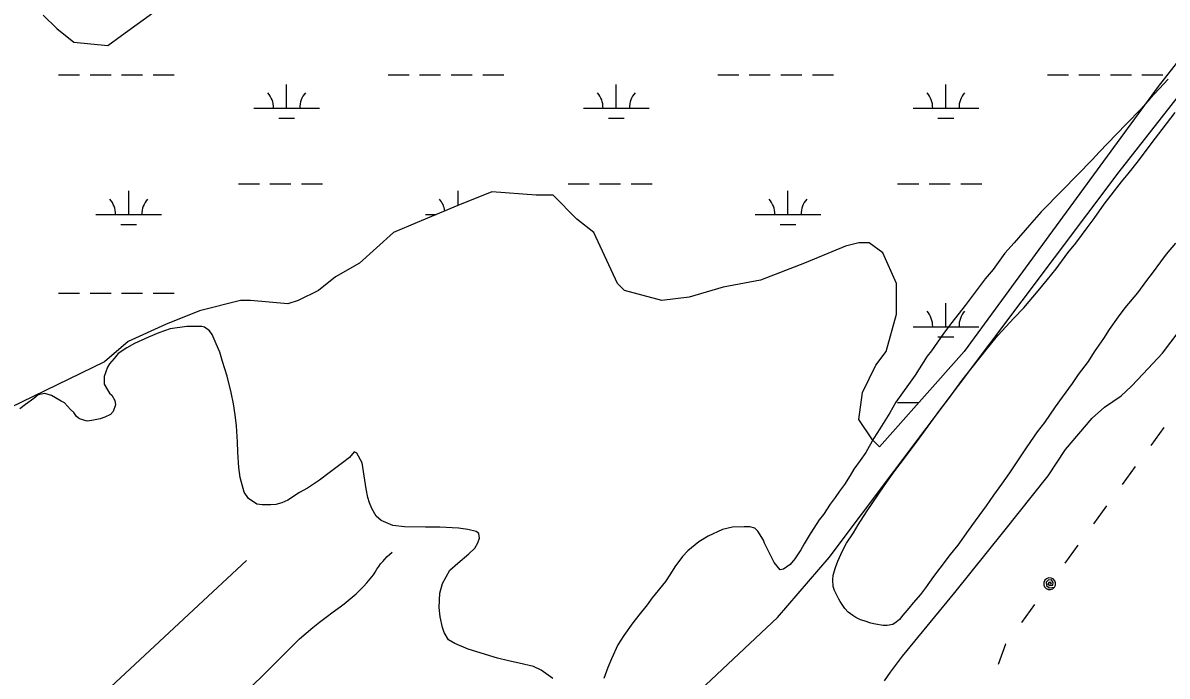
# Model space of a CAD drawing. Extents: x 3535183 to 3573198, y 534952 to 560562.
# Drawn here: x 3557679 to 3559421, y 555219 to 556214 of the extents above; entities that cross this region are included whole.
import ezdxf

# ---------------------------------------------------------------- set-up
doc = ezdxf.new("R2010")
doc.units = 0
for name, color, linetype in [('V-DTCH-CNTR', 7, 'Continuous'), ('V-ROAD-CNTR', 7, 'Continuous'), ('V-SITE-VEGE', 7, 'Continuous'), ('V-TOPO-SHOR', 7, 'Continuous'), ('V-UTIL-LINE', 7, 'Continuous'), ('V-WETL-SWMP', 7, 'Continuous')]:
    doc.layers.add(name, color=color, linetype=linetype)

msp = doc.modelspace()

# ---------------------------------------------------------------- linework, layer by layer
at = {"layer": 'V-DTCH-CNTR'}
for points in [[(3557973.2, 555149.8), (3558100.1, 555276.2), (3558110.1, 555284.7), (3558120.2, 555293), (3558130.4, 555301.2), (3558140.8, 555309.2), (3558151.3, 555317), (3558162, 555324.6), (3558168.3, 555329.3), (3558174.4, 555334.2), (3558180.3, 555339.3), (3558186.2, 555344.5), (3558191.8, 555350), (3558197.3, 555355.6), (3558202.6, 555361.4), (3558207.7, 555367.3), (3558212.6, 555373.4), (3558215.1, 555377.7), (3558217.8, 555381.9), (3558220.6, 555386), (3558223.6, 555390), (3558226.8, 555393.8), (3558230.1, 555397.5), (3558233.6, 555401.1), (3558237.2, 555404.5), (3558241, 555407.8)], [(3557805, 555195.6), (3557938.5, 555320.1), (3558019.4, 555395.4)]]:
    msp.add_lwpolyline(points, dxfattribs=at)
at = {"layer": 'V-ROAD-CNTR'}
for points in [[(3558827.8, 555308.4), (3558906.4, 555399.8), (3559348.1, 555987.2), (3559556.5, 556253), (3559781.1, 556564.5), (3560311.6, 557276.4)], [(3558710, 555197.6), (3558827.8, 555308.4)]]:
    msp.add_lwpolyline(points, dxfattribs=at)
at = {"layer": 'V-SITE-VEGE'}
for points in [[(3559422.8, 556128), (3559395.4, 556098.7), (3559381, 556082.6), (3559359.6, 556060.4), (3559344.1, 556044.3), (3559317.8, 556016.8), (3559307.7, 556006), (3559284.4, 555982.1), (3559261.7, 555959.3), (3559229.5, 555926.4), (3559211.6, 555906.1), (3559188.3, 555879.2), (3559174, 555863), (3559156.1, 555838.5), (3559144.2, 555824.1), (3559113.8, 555783.5), (3559093.5, 555757.8), (3559080.9, 555741), (3559062.5, 555714.7), (3559055.9, 555706.3), (3559037.4, 555677.6), (3559008.2, 555636.4), (3558999.2, 555620.2), (3558983.7, 555595.7), (3558974.8, 555581.4), (3558962.3, 555559.8), (3558953.9, 555547.3)], [(3559434.1, 555878.5), (3559419.8, 555861.6), (3559411.1, 555849.9), (3559398.3, 555833), (3559389.7, 555821.7), (3559375.9, 555802.8), (3559357, 555779.8), (3559346.8, 555766.4), (3559333, 555747), (3559324.3, 555733.2), (3559310, 555713.2), (3559300.9, 555698.4), (3559285.6, 555678.4), (3559276.4, 555664.6), (3559261.6, 555643.7), (3559250.9, 555629.3), (3559234.5, 555605.3), (3559223.3, 555591), (3559207.5, 555568.4), (3559181, 555528.5), (3559169.2, 555511.7), (3559157, 555494.8), (3559145.7, 555478.4), (3559128.9, 555455.4), (3559118.2, 555441), (3559102.4, 555418.5), (3559090.6, 555404.2), (3559075.3, 555383.7), (3559065.6, 555370.9), (3559053.4, 555353.6), (3559045.7, 555343.3), (3559034.5, 555331), (3559027.9, 555322.8), (3559018.7, 555312.1), (3559013.6, 555305.4), (3559008.5, 555301.4), (3559003.4, 555297.8), (3558994.7, 555296.2), (3558989, 555296.2), (3558977.3, 555298.2), (3558970.1, 555299.8), (3558959.9, 555303.3), (3558954.3, 555304.9), (3558947.1, 555308.4), (3558942.5, 555311.5), (3558935.3, 555316.6), (3558930.2, 555322.2), (3558923.1, 555332.9), (3558921.5, 555336.5), (3558914.9, 555349.8), (3558912.8, 555355.9), (3558912.3, 555365.6), (3558912.8, 555372.8), (3558916.3, 555384.6), (3558919.9, 555394.3), (3558927, 555410.1), (3558933.2, 555421.4), (3558943.4, 555437.2), (3558950.5, 555449.5), (3558963.3, 555469.5), (3558990.3, 555508.9), (3559002.6, 555526.3), (3559014.8, 555542.6), (3559032.2, 555565.2), (3559043.4, 555581), (3559075, 555624), (3559088.8, 555641.9), (3559109.2, 555670), (3559124.5, 555689), (3559147.5, 555718.7), (3559163.3, 555737.6), (3559187.8, 555764.2), (3559203.1, 555780.1), (3559224.6, 555805.7), (3559238.9, 555823.1), (3559252.1, 555839.4), (3559270, 555863.5), (3559282.2, 555878.3), (3559299.6, 555901.9), (3559310.3, 555916.2), (3559325.1, 555937.7), (3559351.6, 555971.9), (3559361.8, 555984.2), (3559377.7, 556003.7), (3559387.9, 556017.5), (3559403.7, 556038.5), (3559413.9, 556051.3), (3559433.3, 556077.4)], [(3558063.8, 555480.4), (3558056.6, 555479.8), (3558043.4, 555479.8), (3558035.1, 555481), (3558022.5, 555489.9), (3558015.9, 555499.5), (3558009.9, 555521.6), (3558007.5, 555537.1), (3558006.3, 555560.4), (3558005.7, 555575.9), (3558003.9, 555600.4), (3558002, 555617.2), (3557999.6, 555633.9), (3557996, 555651.2), (3557990, 555675.7), (3557982.8, 555698.4), (3557978.6, 555712.7), (3557973.2, 555725.3), (3557967.2, 555739.6), (3557963, 555745), (3557955.3, 555750.3), (3557951.1, 555751.5), (3557928.4, 555751.5), (3557903.3, 555747.9), (3557886, 555741.9), (3557869.9, 555735.3), (3557849, 555725.7), (3557837, 555719.1), (3557823.9, 555710.2), (3557817.9, 555703), (3557810.8, 555694.6), (3557807.8, 555689.8), (3557802.4, 555675.5), (3557802.4, 555663.5), (3557807.8, 555655.2), (3557810.8, 555649.8), (3557814.4, 555646.8), (3557818.6, 555639), (3557819.8, 555632.5), (3557816.2, 555622.3), (3557812, 555617.5), (3557803.7, 555613.3), (3557796.5, 555610.9), (3557784, 555608.5), (3557776.8, 555607.3), (3557764.9, 555610.9), (3557760.7, 555614.5), (3557756.5, 555620.4), (3557751.1, 555625.2), (3557742.1, 555635.4), (3557737.3, 555637.7), (3557722.4, 555646.7), (3557712.2, 555649.7), (3557702.1, 555647.3), (3557695.5, 555641.9), (3557683, 555632.9), (3557674, 555626.3)], [(3558485.9, 555215.7), (3558468, 555228.2), (3558456.6, 555233.6), (3558434.5, 555238.9), (3558418.4, 555242.5), (3558401.6, 555246.6), (3558356.8, 555260.3), (3558336.5, 555268.7), (3558326.9, 555274.6), (3558320.3, 555285.4), (3558317.9, 555293.1), (3558314.3, 555309.3), (3558312.5, 555323.6), (3558313.7, 555345.7), (3558317.8, 555360.1), (3558329.2, 555380.4), (3558341.1, 555391.1), (3558357.8, 555405.5), (3558366.8, 555413.9), (3558371.5, 555422.3), (3558373.9, 555429.4), (3558373.3, 555436.6), (3558369.1, 555439.6), (3558356.6, 555442.6), (3558342.2, 555444.3), (3558313.6, 555446.1), (3558292, 555446.1), (3558259.8, 555446.6), (3558242.4, 555448.4), (3558224.5, 555456.1), (3558216.7, 555462.7), (3558210.1, 555474.6), (3558206.6, 555483), (3558204.2, 555491.4), (3558201.7, 555504.5), (3558195.7, 555543.9), (3558187.3, 555558.8), (3558183.2, 555560.6), (3558176, 555552.3), (3558165.3, 555543.9), (3558145, 555528.9), (3558130.6, 555517.6), (3558112.1, 555505.6), (3558100.2, 555499), (3558082.3, 555487), (3558077.5, 555485.2), (3558073.3, 555482.8), (3558063.8, 555480.4)], [(3558953.9, 555547.3), (3558944.4, 555534.1), (3558938.4, 555524.5), (3558930.1, 555510.8), (3558922.3, 555500.6), (3558915.8, 555491.1), (3558908, 555480.9), (3558897.9, 555465.3), (3558891.3, 555457), (3558883, 555444.4), (3558877.6, 555436), (3558868.6, 555420.5), (3558863.3, 555411.5), (3558854.3, 555397.8), (3558847.2, 555389.4), (3558837, 555382.2), (3558832.2, 555381), (3558822.7, 555392.4), (3558816.7, 555404.3), (3558808.3, 555421.6), (3558806.5, 555426.4), (3558798.1, 555440.1), (3558793.3, 555444.3), (3558785.6, 555446.7), (3558777.2, 555446.7), (3558759.3, 555446), (3558744.3, 555442.4), (3558722.2, 555432.3), (3558707.9, 555423.9), (3558691.2, 555410.1), (3558683.5, 555401.1), (3558671.5, 555385.6), (3558665, 555374.8), (3558657.2, 555363.5), (3558636.9, 555338.3), (3558629.2, 555327.6), (3558616.6, 555312), (3558607.7, 555300.1), (3558594, 555280.9), (3558585, 555266.6), (3558574.9, 555245.7), (3558569.5, 555232.5), (3558563.6, 555215.8)]]:
    msp.add_lwpolyline(points, dxfattribs=at)
at = {"layer": 'V-TOPO-SHOR'}
for points in [[(3559240.2, 555524.3), (3559266.6, 555564.1), (3559307.1, 555612.1), (3559325.9, 555628.9), (3559351.3, 555645.9), (3559367.2, 555660.6), (3559384.8, 555679.7), (3559414, 555710.7), (3559450.9, 555759)], [(3558990.6, 555211.8), (3558999.9, 555225.4), (3559018.2, 555249.6), (3559098, 555346.4), (3559172.8, 555439.6), (3559240.2, 555524.3)]]:
    msp.add_lwpolyline(points, dxfattribs=at)
at = {"layer": 'V-UTIL-LINE'}
for points in [[(3559416.3, 555598), (3559396.3, 555570.6)], [(3559372.7, 555538.3), (3559352.6, 555510.8)], [(3559329, 555478.5), (3559309, 555451)], [(3559285.4, 555418.7), (3559265.4, 555391.3)], [(3559242.4, 555359.8), (3559245.2, 555359.7), (3559244, 555361.7), (3559241.2, 555361.7), (3559239.8, 555359.1), (3559242.4, 555357), (3559247, 555357.6), (3559247.9, 555361.8), (3559244.9, 555365.6), (3559240.3, 555365.1), (3559237, 555362.2), (3559237.3, 555357.3), (3559241.5, 555353.8), (3559249.6, 555354.5), (3559251.1, 555357.7), (3559251.3, 555361.2), (3559250, 555364.5), (3559247.7, 555367.1), (3559244.5, 555368.5), (3559241, 555368.7), (3559237.7, 555367.5), (3559235.1, 555365.1), (3559233.6, 555361.9), (3559233.5, 555358.4), (3559234.7, 555355.1), (3559237.1, 555352.5), (3559240.2, 555351), (3559243.7, 555350.9), (3559247, 555352.1), (3559249.6, 555354.5)], [(3559219.4, 555328.3), (3559199.3, 555300.8)], [(3559175.7, 555268.5), (3559175.2, 555267.8), (3559163.9, 555236.7)]]:
    msp.add_lwpolyline(points, dxfattribs=at)
at = {"layer": 'V-WETL-SWMP'}
for p, q in [((3557733.1, 556134.7), (3557765.1, 556134.7)), ((3557781.1, 556134.7), (3557813.1, 556134.7)), ((3557829.1, 556134.7), (3557861.1, 556134.7)), ((3557877.1, 556134.7), (3557909.1, 556134.7)), ((3558235, 556134.7), (3558267, 556134.7)), ((3558283, 556134.7), (3558315, 556134.7)), ((3558331, 556134.7), (3558363, 556134.7)), ((3558379, 556134.7), (3558411, 556134.7)), ((3558737, 556134.7), (3558769, 556134.7)), ((3558785, 556134.7), (3558817, 556134.7)), ((3558833, 556134.7), (3558865, 556134.7)), ((3558881, 556134.7), (3558913, 556134.7)), ((3559238.9, 556134.7), (3559270.9, 556134.7)), ((3559286.9, 556134.7), (3559318.9, 556134.7)), ((3559334.9, 556134.7), (3559366.9, 556134.7)), ((3559382.9, 556134.7), (3559414.9, 556134.7)), ((3558080.5, 556084), (3558080.5, 556120)), ((3558582.4, 556084), (3558582.4, 556120)), ((3559084.3, 556084), (3559084.3, 556120)), ((3558030.5, 556084), (3558130.5, 556084)), ((3558532.4, 556084), (3558632.4, 556084)), ((3559034.3, 556084), (3559134.3, 556084)), ((3558068.5, 556068.6), (3558092.5, 556068.6)), ((3558570.4, 556068.6), (3558594.4, 556068.6)), ((3559072.3, 556068.6), (3559096.3, 556068.6)), ((3557840, 555922.1), (3557840, 555958.1)), ((3558007, 555968.6), (3558039, 555968.6)), ((3558055, 555968.6), (3558087, 555968.6)), ((3558103, 555968.6), (3558135, 555968.6)), ((3558341.9, 555936.2), (3558341.9, 555958.1)), ((3558509, 555968.6), (3558541, 555968.6)), ((3558557, 555968.6), (3558589, 555968.6)), ((3558605, 555968.6), (3558637, 555968.6)), ((3558843.8, 555922.1), (3558843.8, 555958.1)), ((3559010.9, 555968.6), (3559042.9, 555968.6)), ((3559058.9, 555968.6), (3559090.9, 555968.6)), ((3559106.9, 555968.6), (3559138.9, 555968.6)), ((3557790, 555922.1), (3557890, 555922.1)), ((3558291.9, 555922.1), (3558308.2, 555922.1)), ((3558793.8, 555922.1), (3558893.8, 555922.1)), ((3557828, 555906.7), (3557852, 555906.7)), ((3558831.8, 555906.7), (3558855.8, 555906.7)), ((3557733.1, 555802.1), (3557765.1, 555802.1)), ((3557781.1, 555802.1), (3557813.1, 555802.1)), ((3557829.1, 555802.1), (3557861.1, 555802.1)), ((3557877.1, 555802.1), (3557909.1, 555802.1)), ((3558080.5, 555786), (3558080.5, 555787.3)), ((3559084.3, 555751.3), (3559084.3, 555787.3)), ((3559034.3, 555751.3), (3559134.3, 555751.3)), ((3559072.3, 555735.9), (3559096.3, 555735.9)), ((3559010.9, 555635.9), (3559042.9, 555635.9))]:
    msp.add_line(p, q, dxfattribs=at)
for points in [[(3557709.9, 556225.8), (3557730.6, 556205.1), (3557756.5, 556184.4), (3557808.2, 556179.2), (3557828.9, 556194.7), (3557942.8, 556277.5)], [(3559464.3, 556189.5), (3559407.4, 556117.1)], [(3559407.4, 556117.1), (3559112.4, 555713.4), (3558983, 555568.5), (3558972.7, 555578.8), (3558952, 555609.9), (3558957.1, 555651.3), (3558977.9, 555692.7), (3558993.4, 555713.4), (3559008.9, 555770.3), (3559008.9, 555816.9), (3558988.2, 555863.5), (3558967.5, 555879), (3558952, 555879), (3558931.3, 555873.8), (3558869.2, 555848), (3558801.9, 555822.1), (3558745, 555811.7), (3558693.2, 555796.2), (3558651.8, 555791), (3558594.9, 555806.6), (3558584.5, 555816.9), (3558548.3, 555894.5), (3558522.4, 555915.2), (3558486.2, 555951.5), (3558460.3, 555951.5), (3558393, 555956.6), (3558341.3, 555935.9), (3558279.2, 555910.1), (3558243, 555894.5), (3558191.2, 555848), (3558155, 555827.3), (3558129.1, 555806.6), (3558098, 555791), (3558082.5, 555785.9), (3558025.6, 555791), (3558010.1, 555791), (3557948, 555775.5), (3557896.2, 555754.8), (3557839.3, 555728.9), (3557803.1, 555697.9), (3557621.9, 555609.9)]]:
    msp.add_lwpolyline(points, dxfattribs=at)
for centre, start, end in [((3558025.2, 556084.5), 359.2282, 40.7718), ((3558135.7, 556084.5), 139.2282, 180.7718), ((3558527.1, 556084.5), 359.2282, 40.7718), ((3558637.6, 556084.5), 139.2282, 180.7718), ((3559029, 556084.5), 359.2282, 40.7718), ((3559139.5, 556084.5), 139.2282, 180.7718), ((3557784.7, 555922.6), 359.2282, 40.7718), ((3557895.2, 555922.6), 139.2282, 180.7718), ((3558286.6, 555922.6), 8.3033, 40.7718), ((3558788.6, 555922.6), 359.2282, 40.7718), ((3558899, 555922.6), 139.2282, 180.7718), ((3559029, 555751.8), 359.2282, 40.7718), ((3559139.5, 555751.8), 139.2282, 180.7718)]:
    msp.add_arc(centre, 35.2, start, end, dxfattribs=at)

doc.saveas('drawing.dxf')
